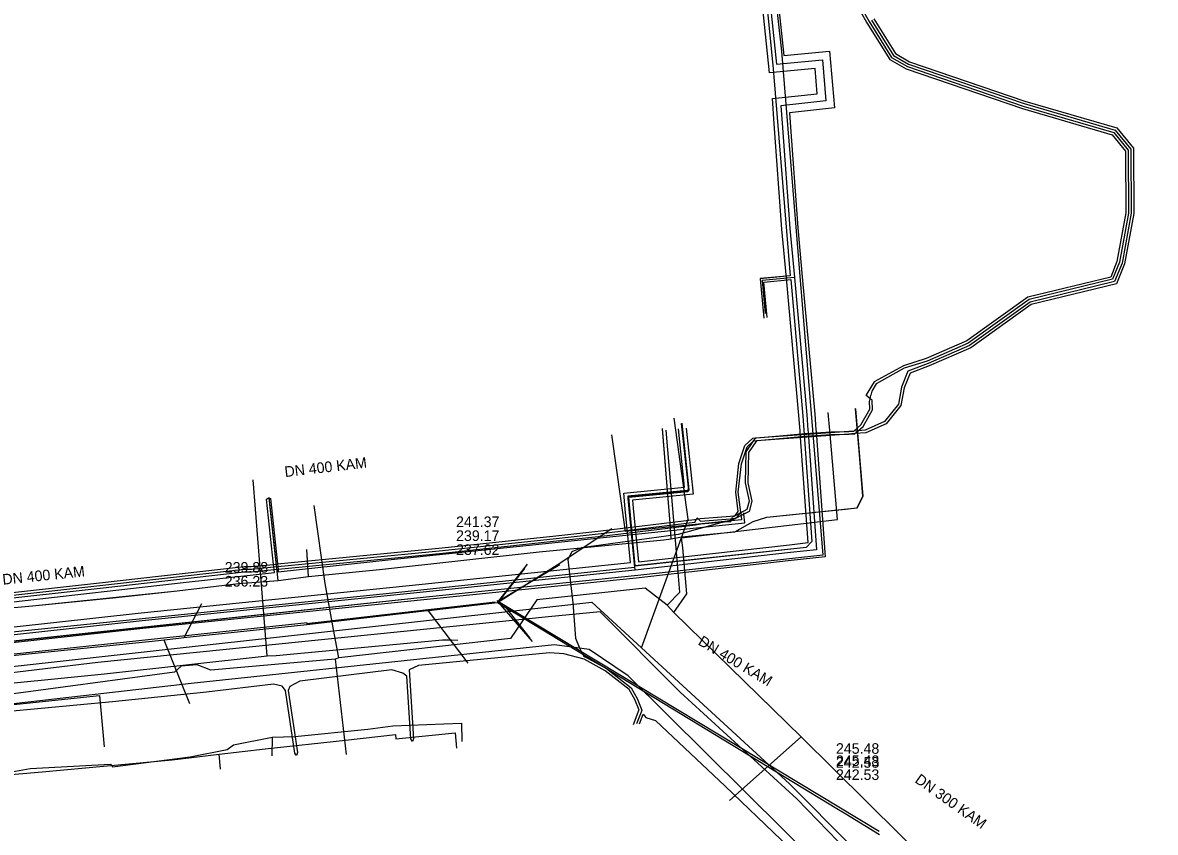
# Model space of a CAD drawing. Extents: x -600309 to -598967, y -1161267 to -1160292.
# Drawn here: x -599119.2 to -599033.8, y -1160433.2 to -1160372.1 of the extents above; entities that cross this region are included whole.
import ezdxf

# ---------------------------------------------------------------- set-up
doc = ezdxf.new("R2010")
doc.units = 0
for name, color, linetype in [('Vrstva 1', 7, 'Continuous'), ('Vrstva 12', 7, 'Continuous'), ('Vrstva 13', 7, 'Continuous'), ('Vrstva 16', 7, 'Continuous'), ('Vrstva 19', 7, 'Continuous'), ('Vrstva 25', 7, 'Continuous'), ('Vrstva 26', 7, 'Continuous'), ('Vrstva 37', 7, 'Continuous'), ('Vrstva 4', 7, 'Continuous'), ('Vrstva 42', 7, 'Continuous'), ('Vrstva 55', 7, 'Continuous'), ('Vrstva 58', 7, 'Continuous'), ('Vrstva 9', 7, 'Continuous')]:
    doc.layers.add(name, color=color, linetype=linetype)

msp = doc.modelspace()

# ---------------------------------------------------------------- linework, layer by layer
at = {"layer": 'Vrstva 1'}
for points in [[(-599081.16, -1160412.95), (-599083.42, -1160415.83)], [(-599083.42, -1160415.78), (-599078.71, -1160412.99)], [(-599083.59, -1160415.83), (-599097.82, -1160417.46)], [(-599054.6, -1160433.14), (-599083.47, -1160415.72)], [(-599080.77, -1160418.8), (-599083.36, -1160415.8)], [(-599097.77, -1160417.4), (-599130.49, -1160420.89)]]:
    msp.add_lwpolyline(points, dxfattribs=at)
at = {"layer": 'Vrstva 12'}
for points in [[(-599056.26, -1160408.71), (-599055.82, -1160407.82), (-599056.38, -1160401.25)], [(-599070.31, -1160411.04), (-599070.39, -1160409.86), (-599070.97, -1160402.73)], [(-599099.96, -1160414.2), (-599100.23, -1160411.7), (-599100.64, -1160407.94)], [(-599070.31, -1160411.04), (-599069.53, -1160410.89), (-599065.51, -1160410.53), (-599064.12, -1160409.75), (-599063.08, -1160409.42), (-599056.26, -1160408.71)], [(-599099.96, -1160414.2), (-599097.66, -1160413.9), (-599092.3, -1160413.37), (-599080.27, -1160412.03), (-599070.87, -1160411.12), (-599070.31, -1160411.04)], [(-599121.31, -1160416.35), (-599118.49, -1160416.1), (-599107.59, -1160414.98), (-599102.96, -1160414.42)], [(-599102.96, -1160414.42), (-599099.96, -1160414.2)], [(-599104.41, -1160427.29), (-599100.94, -1160426.89), (-599094.87, -1160426.24), (-599091.11, -1160425.83), (-599091.09, -1160426.14), (-599086.6, -1160425.69), (-599086.5, -1160426.84)], [(-599132.44, -1160430.76), (-599132.51, -1160430), (-599128.21, -1160429.6), (-599124.21, -1160429.19), (-599117.76, -1160428.64), (-599107.96, -1160427.73), (-599104.41, -1160427.29)], [(-599104.31, -1160428.44), (-599104.41, -1160427.29)]]:
    msp.add_lwpolyline(points, dxfattribs=at)
at = {"layer": 'Vrstva 13'}
for p, q in [((-599100.8, -1160419.87), (-599101.857, -1160406.58)), ((-599086.89, -1160418.68), (-599086.39, -1160418.7))]:
    msp.add_line(p, q, dxfattribs=at)
for points in [[(-599072.546, -1160419.278), (-599069.019, -1160409.569), (-599070.09, -1160401.94)], [(-599130.505, -1160421.849), (-599076.3, -1160415.82), (-599072.546, -1160419.278), (-599071.291, -1160420.424), (-599061.38, -1160429.54), (-599047.35, -1160443.66), (-599044.23, -1160446.54), (-599034.39, -1160463.53), (-599027.284, -1160477.945), (-599026.93, -1160478.65), (-599024.353, -1160485.692), (-599020.91, -1160495.15), (-599011.11, -1160531.84), (-599008.459, -1160548.336), (-599007.87, -1160552.34), (-599008.868, -1160567.775), (-599009.46, -1160576.15), (-599009.14, -1160582.57), (-599006.64, -1160588.61), (-598999.04, -1160599.04), (-598989.64, -1160608.51), (-598979.13, -1160616.52), (-598967.108, -1160624.347)], [(-599134.318, -1160423.33), (-599131.09, -1160423.09), (-599130.61, -1160423.02), (-599124.469, -1160422.369), (-599123.415, -1160422.278), (-599113.05, -1160421.23), (-599100.8, -1160419.87), (-599100.12, -1160419.85), (-599087.56, -1160418.66), (-599086.89, -1160418.68)], [(-599135.98, -1160425.23), (-599113.44, -1160422.87), (-599113.08, -1160426.76)]]:
    msp.add_lwpolyline(points, dxfattribs=at)
at = {"layer": 'Vrstva 16'}
for points in [[(-599070.11, -1160416.6), (-599069.11, -1160415.21), (-599069.43, -1160411.72), (-599069.52, -1160410.98), (-599057.75, -1160409.59), (-599058.33, -1160402.86), (-599058.45, -1160401.5)], [(-599070.6, -1160416.06), (-599069.66, -1160415.08), (-599069.92, -1160411.75), (-599070.67, -1160402.84)], [(-599095.39, -1160420.04), (-599095.78, -1160417.88), (-599096.41, -1160414.43), (-599097.25, -1160408.54)], [(-599023.88, -1160477.84), (-599024.66, -1160476.25), (-599029.72, -1160464.82), (-599036.42, -1160452.3), (-599041.71, -1160445.17), (-599045.58, -1160440.77), (-599060.49, -1160426), (-599070.11, -1160416.6), (-599070.6, -1160416.06), (-599072.27, -1160414.78), (-599080.45, -1160415.66), (-599082.42, -1160418.58), (-599095.39, -1160420.04), (-599095.65, -1160420.13), (-599105.03, -1160420.96), (-599106.06, -1160420.57), (-599107.27, -1160420.66), (-599107.77, -1160421.12), (-599121.26, -1160422.92)], [(-599095.65, -1160420.13), (-599094.82, -1160427.33)], [(-599060.49, -1160426), (-599065.89, -1160430.8)]]:
    msp.add_lwpolyline(points, dxfattribs=at)
at = {"layer": 'Vrstva 19'}
for points in [[(-599075.65, -1160416.55), (-599079.56, -1160416.94), (-599113.57, -1160420.37), (-599129.05, -1160422.24), (-599129.34, -1160422.24)], [(-599075.65, -1160416.55), (-599069.63, -1160422.62), (-599060.82, -1160430.67), (-599045.24, -1160446.77), (-599028.64, -1160476.6), (-599019.19, -1160505.34), (-599009.27, -1160544.37), (-599007.09, -1160562.51), (-599009.11, -1160584.79), (-598994.36, -1160604.79), (-598974.45, -1160620.28), (-598967.108, -1160624.921)]]:
    msp.add_lwpolyline(points, dxfattribs=at)
at = {"layer": 'Vrstva 25'}
for points in [[(-599058.35, -1160307.669), (-599061.349, -1160323.317), (-599063.209, -1160333.189), (-599064.549, -1160341.143), (-599064.795, -1160347.006), (-599063.347, -1160365.041), (-599063.149, -1160367.497), (-599062.344, -1160375.208), (-599058.893, -1160374.876), (-599058.633, -1160377.984), (-599062.021, -1160378.351), (-599061.924, -1160379.672)], [(-599061.924, -1160379.672), (-599061.348, -1160387.631), (-599061.006, -1160391.319)], [(-599061.006, -1160391.319), (-599060.063, -1160401.684), (-599059.98, -1160402.852), (-599059.97, -1160402.994), (-599059.335, -1160411.866), (-599061.306, -1160412.088), (-599073.017, -1160413.408)], [(-599061.006, -1160391.319), (-599063.446, -1160391.547), (-599063.213, -1160394.036)], [(-599073.549, -1160407.861), (-599068.964, -1160407.412), (-599069.46, -1160402.717)], [(-599073.017, -1160413.408), (-599073.464, -1160408.747), (-599073.549, -1160407.861)], [(-599073.017, -1160413.408), (-599089.024, -1160415.064), (-599110.221, -1160417.23), (-599140.063, -1160420.509), (-599141.006, -1160410.11)]]:
    msp.add_lwpolyline(points, dxfattribs=at)
at = {"layer": 'Vrstva 26'}
for points in [[(-599062.523, -1160379.715), (-599062.662, -1160377.817), (-599059.279, -1160377.451), (-599059.441, -1160375.532), (-599062.879, -1160375.862), (-599063.746, -1160367.552), (-599063.945, -1160365.089), (-599065.396, -1160347.018), (-599065.146, -1160341.08), (-599063.8, -1160333.083), (-599061.938, -1160323.205), (-599058.939, -1160307.556)], [(-599057.761, -1160307.782), (-599060.759, -1160323.429), (-599062.618, -1160333.294), (-599063.951, -1160341.205), (-599064.194, -1160346.995), (-599062.748, -1160364.993), (-599062.551, -1160367.442), (-599061.809, -1160374.554), (-599058.346, -1160374.221), (-599057.986, -1160378.517), (-599061.38, -1160378.885), (-599061.326, -1160379.628)], [(-599061.603, -1160391.374), (-599061.946, -1160387.68), (-599062.523, -1160379.715)], [(-599061.326, -1160379.628), (-599060.75, -1160387.581), (-599060.408, -1160391.263)], [(-599060.408, -1160391.264), (-599059.465, -1160401.636), (-599059.381, -1160402.809), (-599059.371, -1160402.951), (-599058.696, -1160412.398), (-599061.239, -1160412.684), (-599072.95, -1160414.004)], [(-599072.776, -1160412.777), (-599061.373, -1160411.492), (-599059.975, -1160411.334), (-599060.568, -1160403.037), (-599060.578, -1160402.895), (-599060.661, -1160401.733), (-599061.603, -1160391.373)], [(-599073.876, -1160407.591), (-599069.294, -1160407.143), (-599069.759, -1160402.749)], [(-599069.162, -1160402.686), (-599068.634, -1160407.682), (-599073.222, -1160408.13)], [(-599073.373, -1160412.841), (-599073.763, -1160408.776), (-599073.876, -1160407.591)], [(-599073.222, -1160408.13), (-599073.166, -1160408.719), (-599072.776, -1160412.777)], [(-599140.463, -1160409.456), (-599139.52, -1160419.846), (-599110.284, -1160416.633), (-599089.085, -1160414.467), (-599073.373, -1160412.841)], [(-599072.956, -1160414.004), (-599088.962, -1160415.661), (-599110.158, -1160417.826), (-599140.605, -1160421.172), (-599141.549, -1160410.765)]]:
    msp.add_lwpolyline(points, dxfattribs=at)
at = {"layer": 'Vrstva 37'}
for points in [[(-599055.575, -1160292.347), (-599058.585, -1160308.173), (-599058.14, -1160308.831), (-599060.289, -1160320.183), (-599062.445, -1160331.561), (-599064.067, -1160341.16), (-599064.353, -1160346.979), (-599062.737, -1160367.479), (-599061.984, -1160374.227), (-599061.305, -1160382.569), (-599060.623, -1160390.913), (-599058.871, -1160412.267), (-599072.817, -1160413.814), (-599088.539, -1160415.426), (-599122.332, -1160419.036)], [(-599055.621, -1160292.347), (-599058.632, -1160308.188), (-599058.883, -1160308.665), (-599063.596, -1160333.37), (-599064.904, -1160341.078), (-599065.153, -1160347.135), (-599063.848, -1160363.063), (-599062.614, -1160375.555), (-599061.326, -1160391.198), (-599063.593, -1160391.406), (-599063.32, -1160394.391)], [(-599063.068, -1160394.335), (-599063.315, -1160391.658), (-599061.28, -1160391.479), (-599060.363, -1160401.78), (-599059.689, -1160411.239), (-599060.109, -1160411.697), (-599073.009, -1160413.097), (-599073.503, -1160407.895), (-599069.039, -1160407.463), (-599068.941, -1160407.344), (-599069.465, -1160402.306)], [(-599069.547, -1160402.352), (-599069.005, -1160407.343), (-599069.1, -1160407.392), (-599073.579, -1160407.818), (-599073.579, -1160408.005), (-599073.08, -1160413.206), (-599091.803, -1160415.196), (-599102.859, -1160416.336), (-599121.041, -1160418.203)]]:
    msp.add_lwpolyline(points, dxfattribs=at)
at = {"layer": 'Vrstva 42'}
for points in [[(-599055.572, -1160292.347), (-599058.58, -1160308.17), (-599058.14, -1160308.83), (-599060.29, -1160320.18), (-599062.44, -1160331.56), (-599064.07, -1160341.16), (-599064.35, -1160346.98), (-599062.74, -1160367.48), (-599061.98, -1160374.23), (-599061.31, -1160382.57), (-599060.62, -1160390.91), (-599058.87, -1160412.27), (-599072.82, -1160413.81), (-599088.54, -1160415.43), (-599122.33, -1160419.04)], [(-599055.62, -1160292.347), (-599058.63, -1160308.19), (-599058.88, -1160308.67), (-599063.6, -1160333.37), (-599064.9, -1160341.08), (-599065.15, -1160347.14), (-599063.85, -1160363.06), (-599062.61, -1160375.56), (-599061.33, -1160391.2), (-599063.59, -1160391.41), (-599063.32, -1160394.39)], [(-599053.698, -1160362.637), (-599054.366, -1160363.458), (-599054.528, -1160363.657), (-599056.031, -1160363.617), (-599057.002, -1160364.725), (-599057.277, -1160365.768), (-599057.548, -1160368.895), (-599056.484, -1160370.38), (-599055.539, -1160372.102), (-599053.814, -1160374.863), (-599052.564, -1160375.575), (-599043.801, -1160378.566), (-599037.023, -1160380.552), (-599036.019, -1160381.778), (-599035.99, -1160386.434), (-599036.67, -1160390.116), (-599037.141, -1160391.285), (-599043.387, -1160392.802), (-599047.989, -1160396.098), (-599051.07, -1160397.445), (-599052.785, -1160397.985), (-599054.992, -1160399.195), (-599055.578, -1160400.183)], [(-599053.542, -1160362.763), (-599054.372, -1160363.783), (-599055.93, -1160363.806), (-599056.821, -1160364.822), (-599057.079, -1160365.803), (-599057.343, -1160368.838), (-599056.315, -1160370.273), (-599055.366, -1160372.001), (-599053.671, -1160374.714), (-599052.481, -1160375.392), (-599043.74, -1160378.375), (-599036.908, -1160380.377), (-599035.82, -1160381.706), (-599035.79, -1160386.451), (-599036.477, -1160390.172), (-599036.994, -1160391.455), (-599043.302, -1160392.987), (-599047.89, -1160396.273), (-599050.99, -1160397.628), (-599052.715, -1160398.175), (-599054.848, -1160399.345), (-599055.171, -1160399.889), (-599055.227, -1160400.199)], [(-599055.021, -1160371.798), (-599053.386, -1160374.417), (-599052.316, -1160375.025), (-599043.619, -1160377.994), (-599036.677, -1160380.028), (-599035.421, -1160381.562), (-599035.39, -1160386.487), (-599036.09, -1160390.284), (-599036.699, -1160391.795), (-599043.133, -1160393.358), (-599047.691, -1160396.622), (-599050.83, -1160397.995), (-599052.281, -1160398.531), (-599052.723, -1160399.658), (-599052.966, -1160400.973), (-599054.087, -1160402.362), (-599055.625, -1160403.048), (-599056.434, -1160403.107), (-599056.889, -1160403.14), (-599063.856, -1160403.646), (-599064.48, -1160404.532), (-599064.51, -1160406.81), (-599064.217, -1160408.202), (-599064.414, -1160408.979), (-599064.813, -1160409.182), (-599065.595, -1160409.579), (-599065.764, -1160409.625), (-599066.291, -1160409.767), (-599067.654, -1160410.136), (-599069.78, -1160410.71), (-599077.06, -1160411.72), (-599077.79, -1160412.04), (-599078.11, -1160412.6), (-599077.72, -1160415.88), (-599077.53, -1160418.54), (-599077.24, -1160419.23), (-599076.911, -1160419.881), (-599076.781, -1160419.953), (-599075.175, -1160420.846), (-599073.323, -1160422.283), (-599072.859, -1160423.097), (-599072.517, -1160423.981), (-599072.57, -1160424.12), (-599072.91, -1160425.01)], [(-599055.194, -1160371.899), (-599053.529, -1160374.566), (-599052.399, -1160375.208), (-599043.68, -1160378.185), (-599036.792, -1160380.203), (-599035.62, -1160381.634), (-599035.59, -1160386.469), (-599036.283, -1160390.228), (-599036.846, -1160391.625), (-599043.218, -1160393.173), (-599047.79, -1160396.447), (-599050.91, -1160397.812), (-599052.439, -1160398.389), (-599052.917, -1160399.602), (-599053.154, -1160400.887), (-599054.213, -1160402.198), (-599055.675, -1160402.852), (-599056.191, -1160402.889), (-599056.517, -1160402.913), (-599056.898, -1160402.94), (-599063.964, -1160403.454), (-599064.144, -1160403.708), (-599064.68, -1160404.468), (-599064.71, -1160406.83), (-599064.423, -1160408.198), (-599064.586, -1160408.841), (-599065.098, -1160409.102), (-599065.685, -1160409.401)], [(-599063.07, -1160394.34), (-599063.31, -1160391.66), (-599061.28, -1160391.48), (-599060.36, -1160401.78), (-599059.69, -1160411.24), (-599060.11, -1160411.7), (-599073.01, -1160413.1), (-599073.5, -1160407.89), (-599069.04, -1160407.46), (-599068.94, -1160407.34), (-599069.47, -1160402.31)], [(-599121.846, -1160415.3), (-599113.429, -1160414.38), (-599102.536, -1160413.129), (-599102.317, -1160413.129), (-599101.985, -1160413.139), (-599100.304, -1160412.973), (-599100.011, -1160412.944), (-599087.577, -1160411.72), (-599078.998, -1160410.81), (-599075.599, -1160410.45), (-599068.537, -1160409.591), (-599068.401, -1160409.565), (-599068.258, -1160409.538), (-599068.113, -1160409.51), (-599065.832, -1160409.33), (-599065.582, -1160409.31), (-599065.452, -1160409.249), (-599065.251, -1160408.972), (-599065.437, -1160407.53), (-599065.195, -1160405.348), (-599064.754, -1160403.993), (-599064.149, -1160403.442), (-599061.865, -1160403.239), (-599060.204, -1160403.089), (-599058.241, -1160402.979), (-599056.898, -1160402.94), (-599056.536, -1160402.93), (-599056.517, -1160402.913), (-599055.986, -1160402.435), (-599055.318, -1160401.255), (-599055.344, -1160400.688), (-599055.292, -1160400.472), (-599055.227, -1160400.199)], [(-599121.827, -1160415.499), (-599113.407, -1160414.579), (-599102.527, -1160413.329), (-599101.977, -1160413.339), (-599100.283, -1160413.172), (-599099.99, -1160413.143), (-599087.557, -1160411.919), (-599078.977, -1160411.009), (-599075.577, -1160410.649), (-599068.507, -1160409.789), (-599068.401, -1160409.565), (-599068.347, -1160409.449), (-599068.258, -1160409.538), (-599068.087, -1160409.709), (-599065.817, -1160409.529), (-599065.728, -1160409.522), (-599065.531, -1160409.506), (-599065.321, -1160409.409), (-599065.098, -1160409.102), (-599065.042, -1160409.026), (-599065.236, -1160407.528), (-599064.998, -1160405.39), (-599064.58, -1160404.105), (-599064.144, -1160403.708), (-599064.064, -1160403.636), (-599061.848, -1160403.439), (-599060.189, -1160403.289), (-599058.232, -1160403.179), (-599056.889, -1160403.14), (-599056.457, -1160403.128), (-599056.434, -1160403.107), (-599056.191, -1160402.889), (-599055.828, -1160402.562), (-599055.115, -1160401.303), (-599055.149, -1160400.59), (-599055.292, -1160400.472), (-599055.606, -1160400.213)], [(-599069.55, -1160402.35), (-599069, -1160407.34), (-599069.1, -1160407.39), (-599073.58, -1160407.82), (-599073.58, -1160408.01), (-599073.08, -1160413.21), (-599091.8, -1160415.2), (-599102.86, -1160416.34), (-599121.04, -1160418.2)], [(-599065.054, -1160409.063), (-599064.986, -1160409.611), (-599073.755, -1160410.49), (-599074.782, -1160403.198)], [(-599120.167, -1160415.834), (-599106.911, -1160414.316), (-599100.238, -1160413.579), (-599100.261, -1160413.371), (-599100.283, -1160413.172), (-599100.304, -1160412.973), (-599100.843, -1160408.051), (-599100.697, -1160407.941), (-599100.536, -1160408.01), (-599100.011, -1160412.944), (-599099.99, -1160413.143), (-599099.969, -1160413.342), (-599099.947, -1160413.545), (-599091.443, -1160412.603), (-599072.505, -1160410.635), (-599067.654, -1160410.136), (-599064.754, -1160409.837), (-599064.813, -1160409.182), (-599064.822, -1160409.083)], [(-599121.807, -1160415.698), (-599113.384, -1160414.778), (-599102.517, -1160413.529), (-599101.969, -1160413.539), (-599100.261, -1160413.371), (-599099.969, -1160413.342), (-599087.536, -1160412.118), (-599078.956, -1160411.208), (-599075.554, -1160410.848), (-599068.476, -1160409.987), (-599068.06, -1160409.907), (-599066.291, -1160409.767), (-599065.801, -1160409.728), (-599065.764, -1160409.625), (-599065.728, -1160409.522), (-599065.685, -1160409.401)], [(-599073.141, -1160425.055), (-599073.097, -1160424.939), (-599072.757, -1160424.049), (-599072.731, -1160423.981), (-599073.041, -1160423.183), (-599073.477, -1160422.417), (-599075.285, -1160421.014), (-599076.879, -1160420.127), (-599078.4, -1160419.73), (-599079.48, -1160419.64), (-599089.38, -1160420.61), (-599090.068, -1160420.934), (-599089.743, -1160426.134), (-599089.83, -1160426.34), (-599089.942, -1160426.146), (-599090.239, -1160421.404), (-599090.56, -1160421.18), (-599091.37, -1160420.93), (-599098.32, -1160421.8), (-599099.07, -1160422.2), (-599099.195, -1160422.488), (-599098.5, -1160427.188), (-599098.57, -1160427.4), (-599098.698, -1160427.217), (-599099.396, -1160422.497), (-599099.65, -1160422.17), (-599100.32, -1160422.01), (-599105.36, -1160422.62), (-599112.45, -1160423.34), (-599120.53, -1160424.1)], [(-599072.695, -1160425.008), (-599072.422, -1160424.293), (-599072.21, -1160424.54), (-599071.48, -1160424.77), (-599066.24, -1160429.72), (-599059.59, -1160436.08), (-599058.87, -1160437.36), (-599058.51, -1160438.19), (-599058.59, -1160439.43), (-599059.568, -1160446.58)]]:
    msp.add_lwpolyline(points, dxfattribs=at)
at = {"layer": 'Vrstva 55'}
msp.add_lwpolyline([(-599057.74, -1160439.56), (-599058.02, -1160439.36), (-599058.06, -1160437.7), (-599058.81, -1160436), (-599073.56, -1160421.38), (-599076.5, -1160419.39), (-599079.11, -1160419.06), (-599106.53, -1160421.96), (-599123.03, -1160423.85)], dxfattribs=at)
at = {"layer": 'Vrstva 58'}
for p, q in [((-599099.95, -1160414.19), (-599100.642, -1160407.921)), ((-599099.96, -1160414.2), (-599100.639, -1160407.922)), ((-599097.66, -1160413.9), (-599097.8, -1160411.85)), ((-599097.66, -1160413.9), (-599097.773, -1160412.24)), ((-599099.96, -1160414.2), (-599097.66, -1160413.9)), ((-599102.96, -1160414.42), (-599099.96, -1160414.2))]:
    msp.add_line(p, q, dxfattribs=at)
for points in [[(-599070.31, -1160411.04), (-599069.53, -1160410.89), (-599065.51, -1160410.53), (-599064.12, -1160409.75), (-599063.08, -1160409.42), (-599057.16, -1160408.81), (-599056.26, -1160408.71), (-599055.83, -1160407.82), (-599056.38, -1160401.26), (-599056.385, -1160401.204)], [(-599056.26, -1160408.71), (-599055.82, -1160407.82), (-599056.383, -1160401.222)], [(-599070.31, -1160411.04), (-599070.39, -1160409.86), (-599070.969, -1160402.733)], [(-599070.31, -1160411.04), (-599070.39, -1160409.86), (-599070.961, -1160402.717)], [(-599070.31, -1160411.04), (-599069.53, -1160410.89), (-599065.51, -1160410.53), (-599064.12, -1160409.75), (-599063.08, -1160409.42), (-599056.26, -1160408.71)], [(-599099.96, -1160414.2), (-599097.66, -1160413.9), (-599092.3, -1160413.37), (-599080.27, -1160412.03), (-599070.87, -1160411.12), (-599070.31, -1160411.04)], [(-599097.66, -1160413.9), (-599092.3, -1160413.37), (-599080.27, -1160412.03), (-599070.87, -1160411.12), (-599070.31, -1160411.04)], [(-599121.31, -1160416.36), (-599118.49, -1160416.1), (-599112.18, -1160415.48), (-599107.59, -1160414.98), (-599102.96, -1160414.42), (-599099.96, -1160414.2)], [(-599121.31, -1160416.35), (-599118.49, -1160416.1), (-599107.59, -1160414.98), (-599102.96, -1160414.42)], [(-599100.4, -1160426.02), (-599098.71, -1160425.98), (-599093.18, -1160425.42), (-599091.31, -1160425.16), (-599087.45, -1160425.019), (-599086.12, -1160424.97), (-599086.11, -1160426.34)], [(-599128.57, -1160429.52), (-599127.95, -1160429.28), (-599124.628, -1160428.987), (-599123.63, -1160428.92), (-599120.62, -1160428.73), (-599118.666, -1160428.388), (-599112.62, -1160428.06), (-599112.47, -1160428.27), (-599106.6, -1160427.51), (-599103.8, -1160426.96), (-599103.32, -1160426.6), (-599100.4, -1160426.02)], [(-599100.4, -1160426.02), (-599100.44, -1160427.44)]]:
    msp.add_lwpolyline(points, dxfattribs=at)
at = {"layer": 'Vrstva 9'}
for p, q in [((-599081.36, -1160413.277), (-599083.414, -1160415.867)), ((-599105.739, -1160415.941), (-599107.067, -1160418.508)), ((-599085.618, -1160420.434), (-599088.619, -1160416.471)), ((-599080.945, -1160418.533), (-599082.703, -1160416.295)), ((-599106.628, -1160423.494), (-599108.558, -1160418.701))]:
    msp.add_line(p, q, dxfattribs=at)
for points in [[(-599074.772, -1160410.282), (-599078.901, -1160413.047), (-599083.414, -1160415.867)], [(-599083.414, -1160415.867), (-599088.619, -1160416.471), (-599088.718, -1160416.483), (-599097.785, -1160417.534)], [(-599054.59, -1160433.38), (-599057.132, -1160431.836), (-599057.804, -1160431.428), (-599081.97, -1160416.74), (-599082.703, -1160416.295), (-599083.414, -1160415.867)], [(-599097.785, -1160417.534), (-599107.067, -1160418.508), (-599107.461, -1160418.559), (-599108.558, -1160418.701), (-599108.989, -1160418.745), (-599130.338, -1160420.925)]]:
    msp.add_lwpolyline(points, dxfattribs=at)

# ---------------------------------------------------------------- texts
at = {"layer": 'Vrstva 12'}
for rotation, p in [(6.61516, (-599099.431, -1160406.388)), (5.84417, (-599120.724, -1160414.513)), (328.93507, (-599068.334, -1160418.993))]:
    msp.add_text('DN 400 KAM', height=0.8, rotation=rotation, dxfattribs=at).set_placement(p)
for s, p in [('241.37', (-599086.535, -1160410.159)), ('239.17', (-599086.535, -1160411.209)), ('237.62', (-599086.535, -1160412.259)), ('239.88', (-599103.988, -1160413.599)), ('236.23', (-599103.988, -1160414.649)), ('245.48', (-599057.871, -1160427.275)), ('245.48', (-599057.871, -1160428.2)), ('242.53', (-599057.871, -1160428.325)), ('242.53', (-599057.871, -1160429.25))]:
    msp.add_text(s, height=0.8, dxfattribs=at).set_placement(p)
at = {"layer": 'Vrstva 4'}
msp.add_text('DN 300 KAM', height=0.8, rotation=324.72536, dxfattribs=at).set_placement((-599051.974, -1160429.386))

doc.saveas('drawing.dxf')
